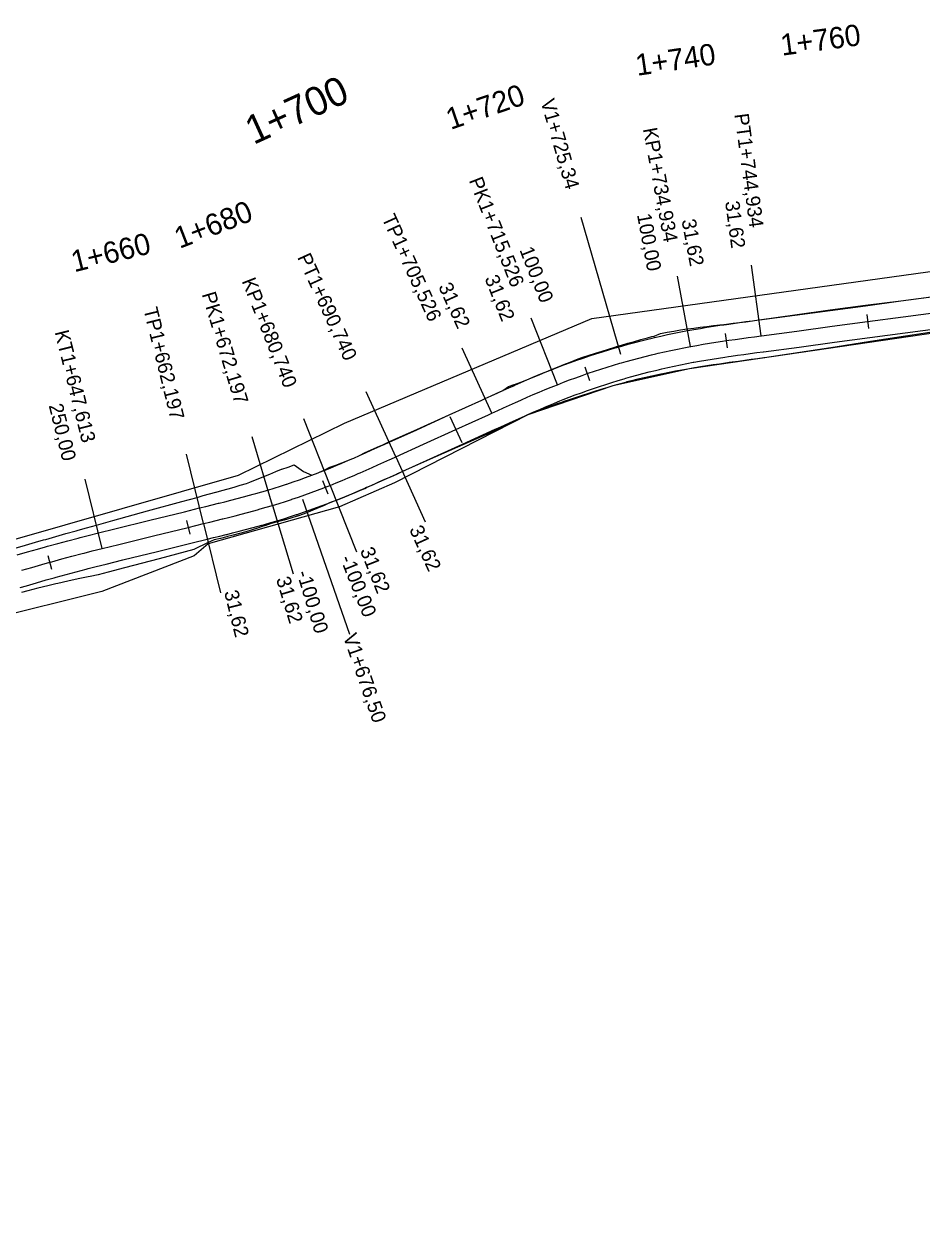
# Model space of a CAD drawing. Extents: x -636600 to -628587, y -1090963 to -1085869.
# Drawn here: x -633690.2 to -633564.6, y -1089606.5 to -1089437.4 of the extents above; entities that cross this region are included whole.
import ezdxf

# ---------------------------------------------------------------- set-up
doc = ezdxf.new("R2010")
doc.units = 0
for name, color, linetype in [('01_PARCELY_NÁVRH_PC', 7, 'Continuous'), ('HEKTOMETRY100', 7, 'Continuous'), ('HEKTOMETRY20', 7, 'Continuous'), ('HL_BODY', 7, 'Continuous'), ('POLOMERY', 7, 'Continuous'), ('situace_osa', 7, 'Continuous'), ('situace_těleso', 7, 'Continuous'), ('situace_vozovka', 7, 'Continuous'), ('VRCHOLY', 7, 'Continuous')]:
    doc.layers.add(name, color=color, linetype=linetype)

msp = doc.modelspace()

# ---------------------------------------------------------------- linework, layer by layer
at = {"layer": '01_PARCELY_NÁVRH_PC'}
for points in [[(-634023.67, -1089589.12), (-634000.19, -1089587.56), (-633927.38, -1089580.08), (-633909, -1089576.11), (-633848.38, -1089560.5), (-633808.01, -1089549.55), (-633737.88, -1089523.4), (-633708.78, -1089514.47), (-633660.23, -1089500.52), (-633645.37, -1089493.24), (-633610.73, -1089478.58), (-633550.28, -1089470.19)], [(-633547.01, -1089478.31), (-633597.08, -1089485.63), (-633607.79, -1089488.03), (-633619.7, -1089492.08), (-633638.36, -1089501.61), (-633646.05, -1089504.96), (-633664.45, -1089510.18), (-633666.44, -1089511.86), (-633679.32, -1089516.82), (-633695.13, -1089520.77), (-633771.4, -1089548.31), (-633804.59, -1089559.8), (-633842.2, -1089569.29), (-633900.2, -1089584.87), (-633918.27, -1089589.11), (-633940.14, -1089591.83), (-633985.38, -1089596.54), (-634095.63, -1089606.53)]]:
    msp.add_lwpolyline(points, dxfattribs=at)
at = {"layer": 'HEKTOMETRY100'}
msp.add_lwpolyline([(-633630.61, -1089492.33), (-633628.95, -1089495.97)], dxfattribs=at)
at = {"layer": 'HEKTOMETRY20'}
for points in [[(-633572.27, -1089478.04), (-633572.01, -1089480.02)], [(-633592.1, -1089480.71), (-633591.81, -1089482.69)], [(-633611.71, -1089485.37), (-633611.06, -1089487.26)], [(-633648.43, -1089501.31), (-633647.71, -1089503.17)], [(-633667.49, -1089506.88), (-633667.01, -1089508.82)], [(-633686.91, -1089511.78), (-633686.37, -1089513.71)]]:
    msp.add_lwpolyline(points, dxfattribs=at)
at = {"layer": 'HL_BODY'}
for points in [[(-633587.07, -1089481.03), (-633588.4, -1089471.12)], [(-633596.96, -1089482.52), (-633598.78, -1089472.68)], [(-633615.58, -1089487.87), (-633619.26, -1089478.57)], [(-633624.75, -1089491.86), (-633628.89, -1089482.76)], [(-633638.21, -1089497.98), (-633642.35, -1089488.88)], [(-633647.38, -1089501.97), (-633651.06, -1089492.67)], [(-633655.45, -1089504.77), (-633658.32, -1089495.19)], [(-633665.11, -1089507.32), (-633667.51, -1089497.61)], [(-633679.28, -1089510.81), (-633681.67, -1089501.1)]]:
    msp.add_lwpolyline(points, dxfattribs=at)
at = {"layer": 'POLOMERY'}
for points in [[(-633587.07, -1089481.03), (-633588.4, -1089471.12)], [(-633596.96, -1089482.52), (-633598.78, -1089472.68)], [(-633615.58, -1089487.87), (-633619.26, -1089478.57)], [(-633624.75, -1089491.86), (-633628.89, -1089482.76)], [(-633638.21, -1089497.98), (-633634.07, -1089507.08)], [(-633679.28, -1089510.81), (-633681.67, -1089501.1)], [(-633647.38, -1089501.97), (-633643.7, -1089511.27)], [(-633655.45, -1089504.77), (-633652.57, -1089514.35)], [(-633665.11, -1089507.32), (-633662.72, -1089517.03)]]:
    msp.add_lwpolyline(points, dxfattribs=at)
at = {"layer": 'situace_osa'}
msp.add_lwpolyline([(-633690.54, -1089513.87), (-633689.14, -1089513.46), (-633687.74, -1089513.05), (-633686.64, -1089512.74), (-633686.33, -1089512.66), (-633684.93, -1089512.27), (-633683.52, -1089511.89), (-633682.1, -1089511.53), (-633681.81, -1089511.45), (-633680.69, -1089511.16), (-633679.28, -1089510.81), (-633676.96, -1089510.24), (-633672.1, -1089509.04), (-633667.25, -1089507.85), (-633665.11, -1089507.32), (-633664.23, -1089507.11), (-633663.35, -1089506.89), (-633662.47, -1089506.67), (-633662.39, -1089506.65), (-633661.59, -1089506.45), (-633660.7, -1089506.22), (-633659.82, -1089505.99), (-633658.95, -1089505.76), (-633658.07, -1089505.52), (-633657.56, -1089505.38), (-633657.19, -1089505.28), (-633656.32, -1089505.03), (-633655.45, -1089504.77), (-633654.54, -1089504.49), (-633653.63, -1089504.21), (-633652.77, -1089503.93), (-633652.73, -1089503.91), (-633651.83, -1089503.61), (-633650.94, -1089503.3), (-633650.04, -1089502.98), (-633649.15, -1089502.65), (-633648.26, -1089502.31), (-633648.07, -1089502.24), (-633647.38, -1089501.97), (-633646.54, -1089501.63), (-633645.69, -1089501.29), (-633644.86, -1089500.93), (-633644.02, -1089500.58), (-633643.45, -1089500.33), (-633643.19, -1089500.21), (-633642.35, -1089499.85), (-633641.52, -1089499.48), (-633640.69, -1089499.11), (-633639.87, -1089498.73), (-633639.04, -1089498.36), (-633638.88, -1089498.29), (-633638.21, -1089497.98), (-633634.33, -1089496.22), (-633629.78, -1089494.15), (-633625.23, -1089492.08), (-633624.75, -1089491.86), (-633623.92, -1089491.48), (-633623.1, -1089491.11), (-633622.27, -1089490.73), (-633621.44, -1089490.36), (-633620.67, -1089490.02), (-633620.61, -1089489.99), (-633619.78, -1089489.62), (-633618.94, -1089489.26), (-633618.11, -1089488.91), (-633617.27, -1089488.55), (-633616.43, -1089488.21), (-633616.07, -1089488.07), (-633615.58, -1089487.87), (-633614.72, -1089487.53), (-633613.86, -1089487.21), (-633612.99, -1089486.89), (-633612.12, -1089486.57), (-633611.39, -1089486.32), (-633611.25, -1089486.27), (-633610.37, -1089485.97), (-633609.49, -1089485.69), (-633608.61, -1089485.41), (-633607.73, -1089485.13), (-633606.84, -1089484.87), (-633606.62, -1089484.81), (-633605.96, -1089484.62), (-633605.07, -1089484.37), (-633604.17, -1089484.13), (-633603.28, -1089483.9), (-633602.38, -1089483.68), (-633601.79, -1089483.53), (-633601.48, -1089483.46), (-633600.58, -1089483.26), (-633599.68, -1089483.06), (-633598.77, -1089482.87), (-633597.87, -1089482.69), (-633596.96, -1089482.52), (-633596.89, -1089482.51), (-633596.06, -1089482.36), (-633595.17, -1089482.2), (-633594.27, -1089482.05), (-633593.37, -1089481.91), (-633592.47, -1089481.78), (-633591.96, -1089481.7), (-633591.58, -1089481.65), (-633590.67, -1089481.52), (-633589.77, -1089481.39), (-633588.87, -1089481.27), (-633587.97, -1089481.15), (-633587.07, -1089481.03), (-633587.01, -1089481.02), (-633582.05, -1089480.36), (-633577.09, -1089479.69), (-633572.14, -1089479.03), (-633567.18, -1089478.37), (-633562.23, -1089477.71)], dxfattribs=at)
at = {"layer": 'situace_těleso'}
for points in [[(-633691.46, -1089510.76), (-633690.04, -1089510.34), (-633688.62, -1089509.93), (-633687.51, -1089509.62), (-633687.2, -1089509.53), (-633685.78, -1089509.12), (-633684.36, -1089508.72), (-633682.93, -1089508.32), (-633682.64, -1089508.24), (-633681.51, -1089507.92), (-633680.08, -1089507.53), (-633677.78, -1089506.89), (-633672.96, -1089505.56), (-633668.14, -1089504.24), (-633666.02, -1089503.65), (-633665.14, -1089503.41), (-633664.27, -1089503.17), (-633663.4, -1089502.93), (-633663.33, -1089502.91), (-633662.54, -1089502.69), (-633661.68, -1089502.45), (-633660.82, -1089502.21), (-633659.96, -1089501.96), (-633659.11, -1089501.71), (-633658.63, -1089501.52), (-633658.29, -1089501.38), (-633657.48, -1089501.05), (-633656.66, -1089500.72), (-633655.82, -1089500.38), (-633654.97, -1089500.03), (-633654.17, -1089499.71), (-633654.13, -1089499.69), (-633653.26, -1089499.43), (-633652.41, -1089499.11), (-633651.11, -1089500.03), (-633649.95, -1089500.53), (-633649.08, -1089500.2), (-633648.89, -1089500.11), (-633648.23, -1089499.82), (-633647.43, -1089499.44), (-633646.6, -1089499.12), (-633645.75, -1089498.81), (-633644.92, -1089498.49), (-633644.35, -1089498.26), (-633644.09, -1089498.15), (-633643.28, -1089497.77), (-633642.46, -1089497.38), (-633641.64, -1089497.01), (-633640.81, -1089496.64), (-633639.99, -1089496.27), (-633639.83, -1089496.2), (-633639.16, -1089495.89), (-633635.27, -1089494.15), (-633630.72, -1089492.09), (-633626.17, -1089490.02), (-633625.69, -1089489.8), (-633624.86, -1089489.42), (-633624.03, -1089489.04), (-633623.19, -1089488.68), (-633622.43, -1089488.14), (-633621.64, -1089487.85), (-633621.57, -1089487.82), (-633620.7, -1089487.51), (-633619.83, -1089487.19), (-633618.99, -1089486.81), (-633618.13, -1089486.46), (-633617.27, -1089486.12), (-633616.91, -1089485.97), (-633616.42, -1089485.76), (-633615.54, -1089485.4), (-633614.66, -1089485.05), (-633613.79, -1089484.7), (-633612.9, -1089484.36), (-633612.16, -1089484.08), (-633612.02, -1089484.03), (-633611.12, -1089483.73), (-633610.22, -1089483.45), (-633609.31, -1089483.17), (-633608.41, -1089482.89), (-633607.51, -1089482.61), (-633607.28, -1089482.54), (-633606.6, -1089482.33), (-633605.69, -1089482.06), (-633604.78, -1089481.8), (-633603.87, -1089481.55), (-633602.96, -1089481.3), (-633602.35, -1089481.14), (-633602.04, -1089481.06), (-633601.15, -1089480.71), (-633600.22, -1089480.52), (-633599.29, -1089480.35), (-633598.35, -1089480.19), (-633597.41, -1089480.05), (-633597.35, -1089480.04), (-633596.49, -1089479.93), (-633595.57, -1089479.82), (-633594.65, -1089479.7), (-633593.73, -1089479.59), (-633592.82, -1089479.49), (-633592.29, -1089479.42), (-633591.9, -1089479.37), (-633590.99, -1089479.25), (-633590.08, -1089479.14), (-633589.18, -1089479.02), (-633588.27, -1089478.9), (-633587.37, -1089478.79), (-633587.31, -1089478.78), (-633582.35, -1089478.1), (-633577.4, -1089477.39), (-633572.44, -1089476.74), (-633567.49, -1089476.1), (-633562.53, -1089475.45)], [(-633561.88, -1089480.31), (-633566.82, -1089481.08), (-633571.76, -1089481.84), (-633576.7, -1089482.61), (-633581.65, -1089483.37), (-633586.59, -1089484.09), (-633586.66, -1089484.1), (-633587.56, -1089484.23), (-633588.46, -1089484.35), (-633589.35, -1089484.47), (-633590.24, -1089484.6), (-633591.13, -1089484.72), (-633591.51, -1089484.77), (-633592.02, -1089484.85), (-633592.9, -1089484.97), (-633593.78, -1089485.1), (-633594.66, -1089485.24), (-633595.53, -1089485.37), (-633596.34, -1089485.5), (-633596.4, -1089485.52), (-633597.29, -1089485.67), (-633598.17, -1089485.82), (-633599.05, -1089485.99), (-633599.93, -1089486.16), (-633600.81, -1089486.33), (-633601.11, -1089486.4), (-633601.69, -1089486.52), (-633602.57, -1089486.71), (-633603.44, -1089486.9), (-633604.32, -1089487.11), (-633605.19, -1089487.32), (-633605.84, -1089487.48), (-633606.06, -1089487.54), (-633606.93, -1089487.79), (-633607.79, -1089488.03), (-633608.65, -1089488.29), (-633609.51, -1089488.55), (-633610.37, -1089488.82), (-633610.51, -1089488.86), (-633611.23, -1089489.09), (-633612.09, -1089489.37), (-633612.94, -1089489.65), (-633613.79, -1089489.94), (-633614.65, -1089490.23), (-633615.13, -1089490.4), (-633615.49, -1089490.52), (-633616.33, -1089490.82), (-633617.17, -1089491.13), (-633618.01, -1089491.44), (-633618.85, -1089491.75), (-633619.69, -1089492.07), (-633619.75, -1089492.1), (-633620.5, -1089492.45), (-633621.31, -1089492.86), (-633622.11, -1089493.28), (-633622.92, -1089493.69), (-633623.75, -1089494.06), (-633624.23, -1089494.27), (-633628.81, -1089496.29), (-633633.38, -1089498.3), (-633637.27, -1089500.04), (-633637.94, -1089500.36), (-633638.1, -1089500.43), (-633638.92, -1089500.82), (-633639.76, -1089501.17), (-633640.6, -1089501.54), (-633641.44, -1089501.92), (-633642.28, -1089502.29), (-633642.54, -1089502.41), (-633643.12, -1089502.66), (-633643.98, -1089503.01), (-633644.82, -1089503.39), (-633645.68, -1089503.74), (-633646.54, -1089504.1), (-633647.25, -1089504.34), (-633647.45, -1089504.42), (-633648.33, -1089504.83), (-633649.23, -1089505.23), (-633650.13, -1089505.6), (-633651.04, -1089505.94), (-633651.95, -1089506.27), (-633651.99, -1089506.29), (-633652.87, -1089506.58), (-633653.81, -1089506.85), (-633654.75, -1089507.1), (-633655.65, -1089507.33), (-633656.53, -1089507.62), (-633656.9, -1089507.74), (-633657.41, -1089507.91), (-633658.29, -1089508.2), (-633659.18, -1089508.46), (-633660.07, -1089508.7), (-633660.95, -1089508.94), (-633661.77, -1089509.15), (-633661.84, -1089509.17), (-633662.73, -1089509.4), (-633663.61, -1089509.62), (-633664.46, -1089509.98), (-633666.48, -1089510.96), (-633671.32, -1089512.24), (-633676.15, -1089513.51), (-633678.46, -1089514.12), (-633679.85, -1089514.48), (-633680.96, -1089514.73), (-633681.26, -1089514.79), (-633682.67, -1089515.08), (-633684.08, -1089515.38), (-633685.49, -1089515.7), (-633685.79, -1089515.77), (-633686.89, -1089516.03), (-633688.29, -1089516.37), (-633689.69, -1089516.73), (-633690.59, -1089516.97)]]:
    msp.add_lwpolyline(points, dxfattribs=at)
at = {"layer": 'situace_vozovka'}
for points in [[(-633691.18, -1089511.71), (-633689.77, -1089511.29), (-633688.35, -1089510.89), (-633687.24, -1089510.58), (-633686.93, -1089510.49), (-633685.51, -1089510.1), (-633684.09, -1089509.72), (-633682.67, -1089509.35), (-633682.37, -1089509.27), (-633681.24, -1089508.98), (-633679.81, -1089508.63), (-633677.5, -1089508.06), (-633672.64, -1089506.86), (-633667.79, -1089505.66), (-633665.65, -1089505.14), (-633664.77, -1089504.92), (-633663.89, -1089504.7), (-633663.01, -1089504.48), (-633662.94, -1089504.47), (-633662.14, -1089504.26), (-633661.27, -1089504.04), (-633660.4, -1089503.82), (-633659.53, -1089503.59), (-633658.66, -1089503.35), (-633658.16, -1089503.21), (-633657.8, -1089503.11), (-633656.95, -1089502.87), (-633656.09, -1089502.62), (-633655.21, -1089502.34), (-633654.32, -1089502.06), (-633653.48, -1089501.79), (-633653.44, -1089501.78), (-633652.56, -1089501.48), (-633651.68, -1089501.18), (-633650.81, -1089500.86), (-633649.94, -1089500.54), (-633649.07, -1089500.21), (-633648.88, -1089500.14), (-633648.21, -1089499.88), (-633647.38, -1089499.55), (-633646.56, -1089499.21), (-633645.73, -1089498.86), (-633644.91, -1089498.51), (-633644.35, -1089498.27), (-633644.09, -1089498.15), (-633643.26, -1089497.79), (-633642.44, -1089497.43), (-633641.62, -1089497.06), (-633640.79, -1089496.68), (-633639.97, -1089496.31), (-633639.81, -1089496.24), (-633639.14, -1089495.93), (-633635.26, -1089494.17), (-633630.71, -1089492.1), (-633626.16, -1089490.03), (-633625.68, -1089489.81), (-633624.85, -1089489.43), (-633624.02, -1089489.06), (-633623.19, -1089488.68), (-633622.36, -1089488.31), (-633621.58, -1089487.96), (-633621.52, -1089487.93), (-633620.68, -1089487.56), (-633619.83, -1089487.2), (-633618.98, -1089486.83), (-633618.13, -1089486.48), (-633617.27, -1089486.12), (-633616.91, -1089485.98), (-633616.41, -1089485.78), (-633615.53, -1089485.43), (-633614.65, -1089485.1), (-633613.76, -1089484.77), (-633612.87, -1089484.45), (-633612.12, -1089484.19), (-633611.98, -1089484.14), (-633611.08, -1089483.84), (-633610.19, -1089483.54), (-633609.28, -1089483.26), (-633608.38, -1089482.98), (-633607.48, -1089482.71), (-633607.25, -1089482.64), (-633606.57, -1089482.45), (-633605.66, -1089482.2), (-633604.74, -1089481.95), (-633603.83, -1089481.72), (-633602.91, -1089481.49), (-633602.3, -1089481.34), (-633601.99, -1089481.27), (-633601.07, -1089481.06), (-633600.15, -1089480.86), (-633599.22, -1089480.67), (-633598.3, -1089480.48), (-633597.37, -1089480.3), (-633597.3, -1089480.29), (-633596.45, -1089480.14), (-633595.54, -1089479.98), (-633594.63, -1089479.83), (-633593.72, -1089479.69), (-633592.81, -1089479.55), (-633592.28, -1089479.47), (-633591.9, -1089479.42), (-633590.99, -1089479.29), (-633590.08, -1089479.16), (-633589.18, -1089479.04), (-633588.27, -1089478.92), (-633587.37, -1089478.8), (-633587.3, -1089478.79), (-633582.35, -1089478.13), (-633577.39, -1089477.46), (-633572.44, -1089476.8), (-633567.48, -1089476.14), (-633562.52, -1089475.48)], [(-633690.79, -1089516.29), (-633689.9, -1089516.02), (-633688.51, -1089515.62), (-633687.12, -1089515.22), (-633686.03, -1089514.91), (-633685.73, -1089514.83), (-633684.34, -1089514.44), (-633682.94, -1089514.07), (-633681.54, -1089513.7), (-633681.25, -1089513.63), (-633680.14, -1089513.35), (-633678.74, -1089513), (-633676.42, -1089512.42), (-633671.56, -1089511.23), (-633666.71, -1089510.03), (-633664.58, -1089509.51), (-633663.69, -1089509.29), (-633662.81, -1089509.07), (-633661.92, -1089508.85), (-633661.85, -1089508.83), (-633661.03, -1089508.63), (-633660.14, -1089508.4), (-633659.25, -1089508.17), (-633658.36, -1089507.93), (-633657.47, -1089507.69), (-633656.95, -1089507.55), (-633656.58, -1089507.44), (-633655.69, -1089507.19), (-633654.8, -1089506.93), (-633653.87, -1089506.64), (-633652.95, -1089506.35), (-633652.07, -1089506.06), (-633652.02, -1089506.05), (-633651.1, -1089505.74), (-633650.19, -1089505.42), (-633649.27, -1089505.09), (-633648.36, -1089504.76), (-633647.46, -1089504.41), (-633647.26, -1089504.34), (-633646.55, -1089504.06), (-633645.69, -1089503.72), (-633644.83, -1089503.36), (-633643.98, -1089503.01), (-633643.13, -1089502.64), (-633642.55, -1089502.39), (-633642.29, -1089502.28), (-633641.44, -1089501.91), (-633640.61, -1089501.53), (-633639.77, -1089501.16), (-633638.94, -1089500.78), (-633638.11, -1089500.41), (-633637.95, -1089500.34), (-633637.28, -1089500.03), (-633633.4, -1089498.26), (-633628.85, -1089496.19), (-633624.3, -1089494.12), (-633623.82, -1089493.91), (-633622.99, -1089493.53), (-633622.17, -1089493.16), (-633621.34, -1089492.78), (-633620.52, -1089492.41), (-633619.76, -1089492.08), (-633619.7, -1089492.05), (-633618.87, -1089491.69), (-633618.05, -1089491.33), (-633617.23, -1089490.98), (-633616.4, -1089490.63), (-633615.58, -1089490.29), (-633615.23, -1089490.15), (-633614.75, -1089489.96), (-633613.91, -1089489.63), (-633613.07, -1089489.31), (-633612.22, -1089489), (-633611.37, -1089488.69), (-633610.65, -1089488.44), (-633610.52, -1089488.4), (-633609.66, -1089488.11), (-633608.8, -1089487.83), (-633607.94, -1089487.55), (-633607.08, -1089487.29), (-633606.21, -1089487.03), (-633605.99, -1089486.97), (-633605.34, -1089486.78), (-633604.47, -1089486.54), (-633603.6, -1089486.31), (-633602.73, -1089486.08), (-633601.85, -1089485.86), (-633601.27, -1089485.72), (-633600.97, -1089485.65), (-633600.09, -1089485.45), (-633599.21, -1089485.26), (-633598.32, -1089485.07), (-633597.44, -1089484.9), (-633596.55, -1089484.73), (-633596.49, -1089484.72), (-633595.67, -1089484.57), (-633594.8, -1089484.42), (-633593.91, -1089484.28), (-633593.03, -1089484.14), (-633592.14, -1089484), (-633591.63, -1089483.93), (-633591.25, -1089483.87), (-633590.36, -1089483.75), (-633589.47, -1089483.62), (-633588.57, -1089483.5), (-633587.67, -1089483.38), (-633586.77, -1089483.26), (-633586.71, -1089483.25), (-633581.75, -1089482.59), (-633576.8, -1089481.92), (-633571.84, -1089481.26), (-633566.88, -1089480.6), (-633561.93, -1089479.94)]]:
    msp.add_lwpolyline(points, dxfattribs=at)
at = {"layer": 'VRCHOLY'}
for points in [[(-633606.71, -1089483.65), (-633612.24, -1089464.43)], [(-633651.23, -1089503.9), (-633644.67, -1089522.8)]]:
    msp.add_lwpolyline(points, dxfattribs=at)

# ---------------------------------------------------------------- texts
at = {"layer": 'HEKTOMETRY100'}
msp.add_text('1+700', height=4, rotation=24.4608, dxfattribs=at).set_placement((-633658.1, -1089454.3))
at = {"layer": 'HEKTOMETRY20'}
for s, rotation, p in [('1+760', 7.6117, (-633584.13, -1089441.79)), ('1+740', 8.3089, (-633604.41, -1089444.61)), ('1+720', 19.0327, (-633630.52, -1089452.19)), ('1+680', 21.1722, (-633668.46, -1089468.85)), ('1+660', 13.8367, (-633683.21, -1089472.13))]:
    msp.add_text(s, height=3, rotation=rotation, dxfattribs=at).set_placement(p)
at = {"layer": 'HL_BODY'}
for s, rotation, p in [('PT1+744,934', 277.6117, (-633590.8, -1089449.99)), ('KP1+734,934', 280.4765, (-633603.61, -1089452.04)), ('PK1+715,526', 291.596, (-633627.99, -1089459.25)), ('TP1+705,526', 294.4608, (-633640.2, -1089464.53)), ('PT1+690,740', 294.4608, (-633652.03, -1089470.01)), ('KP1+680,740', 291.596, (-633659.79, -1089473.35)), ('PK1+672,197', 286.7015, (-633665.37, -1089475.19)), ('TP1+662,197', 283.8367, (-633673.54, -1089477.29)), ('KT1+647,613', 283.8367, (-633685.96, -1089480.48))]:
    msp.add_text(s, height=2, rotation=rotation, dxfattribs=at).set_placement(p)
at = {"layer": 'POLOMERY'}
for s, rotation, p in [('31,62', 277.6117, (-633592.1, -1089462.25)), ('100,00', 280.4765, (-633604.44, -1089464.05)), ('31,62', 280.4765, (-633598.2, -1089464.83)), ('100,00', 291.596, (-633620.91, -1089468.98)), ('31,62', 291.596, (-633625.79, -1089472.96)), ('31,62', 294.4608, (-633632.28, -1089474.11)), ('250,00', 283.8367, (-633686.79, -1089490.77)), ('31,62', 294.4608, (-633636.35, -1089508.12)), ('31,62', 291.596, (-633643.23, -1089511.08)), ('-100,00', 291.596, (-633646.02, -1089512.19)), ('31,62', 286.7015, (-633654.97, -1089515.07)), ('-100,00', 286.7015, (-633652.09, -1089514.2)), ('31,62', 283.8367, (-633662.24, -1089516.91))]:
    msp.add_text(s, height=2, rotation=rotation, dxfattribs=at).set_placement(p)
at = {"layer": 'VRCHOLY'}
for s, rotation, p in [('V1+725,34', 286.0362, (-633617.95, -1089448.17)), ('V1+676,50', 289.1488, (-633645.61, -1089523.12))]:
    msp.add_text(s, height=2, rotation=rotation, dxfattribs=at).set_placement(p)

doc.saveas('drawing.dxf')
